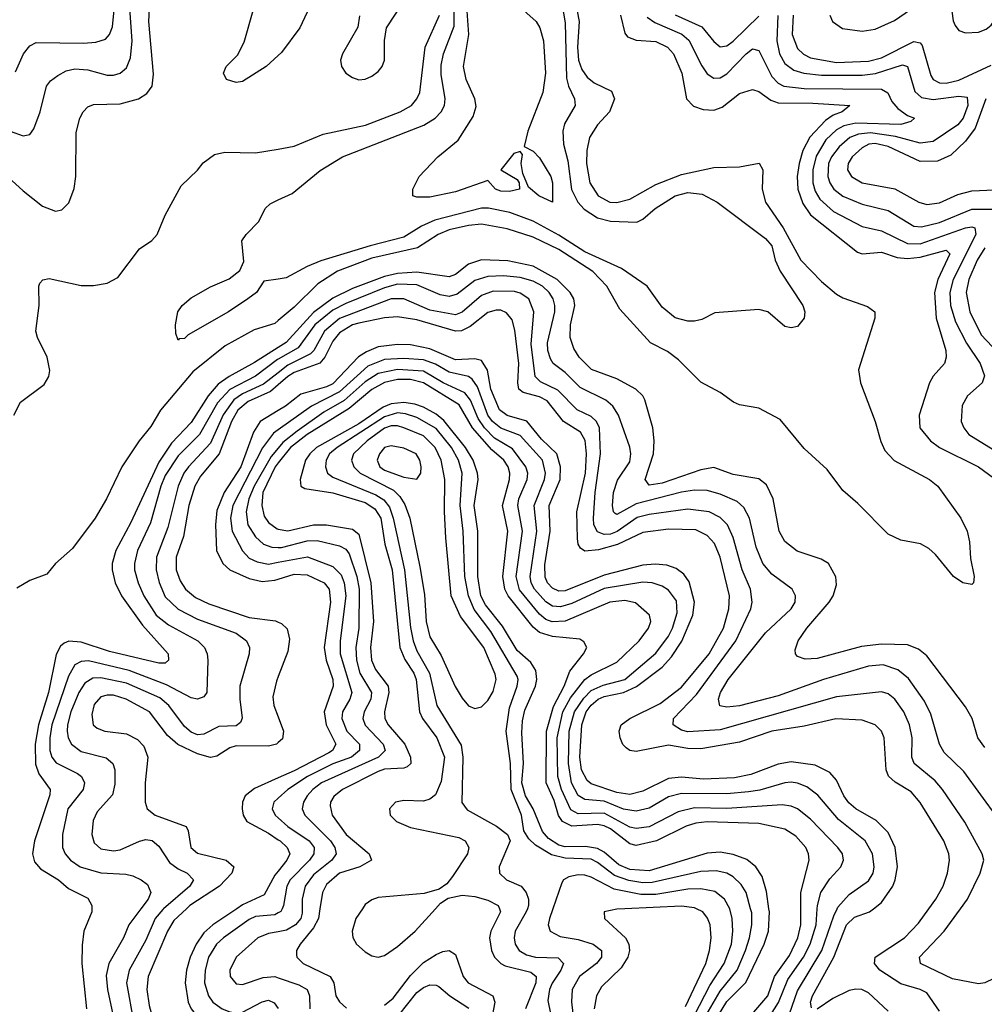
# Model space of a CAD drawing. Header units: inches. Extents: x 501365 to 657855, y 482276 to 547543.
# Tile 394 of 656: x 579199 to 582188, y 509704 to 512756. Entities that reach past the tile are written whole.
import ezdxf

# ---------------------------------------------------------------- set-up
doc = ezdxf.new("R2010")
doc.units = ezdxf.units.IN
doc.header["$MEASUREMENT"] = 0
for name, color, linetype in [('A5570', 7, 'Continuous'), ('A5571', 7, 'Continuous'), ('A5580', 7, 'Continuous'), ('A5581', 7, 'Continuous')]:
    doc.layers.add(name, color=color, linetype=linetype)

msp = doc.modelspace()

# ---------------------------------------------------------------- linework, layer by layer
at = {"layer": 'A5570', "color": 5}
for points, elevation in [([(579422.5, 510000), (579422.2, 509990), (579397.6, 509930), (579392.6, 509887.4), (579391.6, 509830), (579405.8, 509690)], 2120), ([(579574.4, 510000), (579536.8, 509950), (579521, 509910), (579474.8, 509830), (579467.4, 509792.6), (579471.3, 509750), (579488.2, 509671.8)], 2140), ([(579644.9, 510000), (579642.3, 509997.7), (579618.8, 509970), (579590, 509903), (579538.3, 509810), (579529.8, 509770), (579551.4, 509650)], 2160), ([(579715.9, 510000), (579676.4, 509963.6), (579656.7, 509930), (579597, 509790), (579593.1, 509750), (579599.9, 509699.9), (579608.5, 509670), (579628.1, 509630), (579650, 509601.9), (579707.1, 509570), (579728, 509548), (579730.1, 509530), (579720.1, 509510), (579670.1, 509450), (579648.2, 509410), (579645.9, 509385.9), (579654.4, 509350), (579677, 509310), (579712.6, 509272.6), (579819.5, 509199.5), (579910, 509152.7), (579930, 509143.8), (579950, 509142.7), (580000, 509169.6)], 2180), ([(579872.1, 510000), (579797.5, 509950), (579770, 509925.2), (579745.9, 509890), (579727.7, 509850), (579716.1, 509810), (579711.5, 509770), (579721.5, 509710), (579730.4, 509690), (579748.2, 509668.2), (579850, 509623.2), (579915.6, 509615.6), (579930.1, 509610.1), (579936.1, 509596.1), (579932.5, 509570), (579808.4, 509470), (579782.8, 509430), (579780.9, 509390), (579790.6, 509370), (579813.1, 509350), (579870, 509315.2), (579910, 509304.9), (579950, 509312.6), (580000, 509335.5)], 2220), ([(580000, 509986.8), (579990, 509981.4), (579930, 509975.5), (579910, 509966.8), (579830.6, 509910), (579809.3, 509890), (579784.6, 509850), (579774.1, 509810), (579772.1, 509770), (579783.9, 509730), (579797.6, 509710), (579826.9, 509690), (579850, 509680.7), (579870, 509676.8), (579890, 509679.2), (579950, 509711.5), (579970, 509716.6), (579988, 509708), (580000, 509690.5)], 2240), ([(580000, 509928.8), (579970, 509923.3), (579936.6, 509910), (579870.1, 509850), (579850.1, 509810), (579851.8, 509790), (579870, 509767.4), (579890, 509765.5), (579953.4, 509786.6), (579990, 509789.7), (580000, 509786.2)], 2260)]:
    msp.add_lwpolyline(points, dxfattribs=dict(at, elevation=elevation))
at = {"layer": 'A5571', "color": 5}
for points, elevation in [([(580000, 512644.9), (579962.8, 512610), (579890, 512564), (579870, 512560.9), (579839.7, 512570), (579830.9, 512590), (579838.7, 512610), (579874.3, 512645.7), (579894.5, 512685.5), (579953, 512890), (579960.1, 512930), (579976.3, 513170), (580000, 513226.4)], 2080), ([(579186.5, 512593.5), (579210.4, 512650), (579230, 512674.8), (579250, 512685.1), (579397.1, 512682.9), (579434.6, 512685.4), (579464.6, 512695.4), (579477.8, 512710), (579487, 512733), (579498.2, 512850)], 2160), ([(579115.9, 512310), (579210, 512225.1), (579270, 512177.9), (579310, 512161.6), (579330, 512165.8), (579351.6, 512188.4), (579368.1, 512231.9), (579373.2, 512270), (579374.1, 512405.9), (579385.4, 512450), (579395.5, 512470), (579410, 512485.2), (579427.8, 512492.2), (579510, 512494.4), (579567.3, 512510), (579593.3, 512526.7), (579609.9, 512550), (579613.4, 512586.6), (579598.9, 512750), (579602.3, 512810)], 2120), ([(579170, 512410.1), (579210, 512395.8), (579230, 512399.5), (579242.9, 512417.1), (579262.5, 512470), (579282.5, 512550), (579294.4, 512565.6), (579317.3, 512582.7), (579343.3, 512596.7), (579370, 512603.4), (579410, 512600.5), (579470, 512583.4), (579490, 512583.3), (579510.3, 512589.7), (579530, 512606.4), (579542.3, 512637.7), (579547.6, 512690), (579540.8, 512790)], 2140), ([(579180.7, 511530), (579202, 511570), (579275.3, 511624.7), (579289, 511650), (579292, 511668), (579284.1, 511710), (579254.2, 511770), (579248.7, 511790), (579259.7, 511870), (579258.3, 511930), (579261.6, 511938.4), (579270.9, 511949.1), (579290, 511953.6), (579390, 511931.2), (579428.3, 511931.7), (579470, 511939), (579503.3, 511956.7), (579570, 512045.3), (579608.5, 512071.5), (579625.1, 512090), (579649.7, 512150), (579699.9, 512240.1), (579750.6, 512289.4), (579767.8, 512312.2), (579802.5, 512337.5), (579834.8, 512345.2), (579930, 512343), (580000, 512354.7)], 2080), ([(580000, 511951.7), (579955.3, 511944.7), (579933.1, 511910), (579906.3, 511890), (579845.8, 511850), (579721.4, 511778.6), (579710, 511766.9), (579693.2, 511766.8), (579690, 511762), (579682.9, 511782.9), (579682, 511810), (579689.6, 511850), (579702.9, 511870), (579730, 511893.4), (579790, 511927.4), (579848, 511952), (579881.5, 511978.5), (579893.6, 512006.4), (579887.3, 512070), (579900.5, 512090), (579940.4, 512130), (579959.8, 512170), (579974.8, 512185.2), (580000, 512196.7)], 2060), ([(580000, 511822.7), (579990, 511814.2), (579926.1, 511793.9), (579835.7, 511744.3), (579736.1, 511663.9), (579635, 511545), (579605.7, 511494.3), (579569.6, 511450), (579515.2, 511370), (579467.7, 511270), (579433.4, 511210), (579363.2, 511116.8), (579310.3, 511070), (579283.1, 511036.9), (579230, 511017.8), (579190, 510993.6)], 2080), ([(580000, 511739.5), (579927.1, 511692.9), (579848.1, 511650), (579814.4, 511625.6), (579782.7, 511590), (579730, 511506.7), (579670, 511443.1), (579630, 511384.4), (579543.4, 511196.6), (579496.9, 511110), (579485.4, 511070), (579485.8, 511050), (579495.4, 511010), (579514.1, 510970), (579579.3, 510879.3), (579659.4, 510790), (579659.8, 510770), (579650, 510761.3), (579630, 510760.8), (579477.4, 510797.4), (579390, 510826.1), (579351.1, 510828.9), (579337, 510823), (579326, 510814), (579312.3, 510787.7), (579288.6, 510670), (579257.2, 510570), (579246.9, 510510), (579247.9, 510447.9), (579258.2, 510418.2), (579293.3, 510370), (579292.9, 510352.9), (579245.3, 510210), (579239.2, 510170), (579245.1, 510145.1), (579263.3, 510123.3), (579319.6, 510090), (579350, 510062.3), (579410, 510032.6), (579422.9, 510010), (579422.5, 510000)], 2120), ([(580000, 511703), (579998.1, 511701.9), (579930, 511650.2), (579850, 511609.1), (579812, 511568), (579756.6, 511470), (579690, 511403.2), (579650, 511342.5), (579636.7, 511310), (579604.4, 511195.6), (579564, 511110), (579554.8, 511070), (579555.3, 511050), (579565.8, 511010), (579583.3, 510970), (579621.9, 510910), (579660.2, 510880.2), (579751.4, 510830), (579771.4, 510810), (579780.4, 510790), (579782.5, 510770), (579779, 510670), (579770, 510656.4), (579750, 510649.3), (579730, 510653.2), (579653.8, 510693.8), (579538.5, 510738.5), (579412.2, 510767.8), (579390, 510766.7), (579370, 510755.8), (579350, 510720.6), (579298.2, 510570), (579292.3, 510530), (579292.9, 510490), (579299, 510470), (579312.4, 510452.4), (579378.6, 510418.6), (579390.1, 510410), (579400.4, 510390), (579395.5, 510370), (579348.5, 510310), (579331.4, 510230), (579331.7, 510190), (579339.6, 510170), (579356.8, 510150), (579386.8, 510130), (579450, 510111.6), (579527.6, 510107.6), (579550, 510102.3), (579576, 510090), (579594.7, 510074.7), (579605.2, 510050), (579596.9, 510030), (579574.4, 510000)], 2140), ([(580000, 511661.2), (579954.6, 511625.4), (579890, 511596.1), (579863, 511577), (579829.3, 511530.7), (579790, 511442.6), (579721.8, 511370), (579707.5, 511350), (579689.8, 511310), (579658.2, 511181.8), (579623, 511090), (579622.5, 511050), (579630.8, 511010.8), (579650, 510967), (579690, 510928.7), (579750, 510897.7), (579870, 510854.5), (579902.3, 510830), (579910.8, 510810), (579910.7, 510790), (579881.4, 510690), (579881, 510650), (579889, 510591), (579883.3, 510576.7), (579870, 510566.5), (579815.7, 510564.3), (579770, 510540.9), (579750, 510539.1), (579730, 510547.1), (579710, 510564.8), (579661.5, 510630), (579633.7, 510653.7), (579530, 510699.2), (579450, 510715.8), (579425.9, 510714.1), (579401.1, 510698.9), (579382.5, 510670), (579357.9, 510610), (579346.8, 510570), (579346.2, 510550), (579349.5, 510529.5), (579359.6, 510510), (579390, 510487.1), (579467.3, 510467.3), (579487.9, 510450), (579494, 510430), (579493.8, 510386.2), (579486.7, 510353.3), (579439.2, 510300.8), (579426.7, 510273.3), (579422.6, 510230), (579430, 510204.2), (579450, 510185.9), (579490, 510179.4), (579510, 510182.5), (579570, 510209.6), (579590, 510214.1), (579610, 510211.1), (579630, 510194.3), (579663.3, 510143.3), (579690, 510123.5), (579718.4, 510110), (579737.7, 510090), (579726.1, 510070), (579644.9, 510000)], 2160), ([(580000, 511623.8), (579976.6, 511603.4), (579907.4, 511572.6), (579874.8, 511545.2), (579855.2, 511510), (579816.9, 511410), (579759.1, 511340.9), (579741.4, 511310), (579723.5, 511250), (579706.2, 511153.8), (579684.2, 511090), (579684.1, 511050), (579696.1, 511016.1), (579712.8, 510990), (579744.3, 510964.3), (579785, 510945), (579910, 510902.8), (579992, 510892), (580000, 510888.4)], 2180), ([(580000, 511544), (579944.4, 511510), (579923.3, 511476.8), (579884.4, 511370), (579832.4, 511290), (579810, 511234.5), (579805.6, 511190), (579809.4, 511110), (579828.3, 511070), (579850.3, 511050.3), (579910, 511023.9), (579950, 511014), (579990, 511018.6), (580000, 511021.7)], 2220), ([(580000, 511483.8), (579986.1, 511473.9), (579952, 511428), (579860, 511250), (579851.9, 511210), (579857.7, 511170), (579889.1, 511109.1), (579910, 511087), (579935.2, 511075.2), (579970, 511068.3), (580000, 511073.9)], 2240), ([(580000, 511427.5), (579978.4, 511401.6), (579925.9, 511310), (579909.4, 511270), (579900.5, 511230), (579905.6, 511190), (579930, 511153), (579955.1, 511130), (579980.4, 511120.4), (580000, 511119.8)], 2260), ([(580000, 511381.9), (579990.5, 511370), (579952.9, 511290), (579949.8, 511249.8), (579956.5, 511216.5), (579970, 511197.2), (579997.3, 511177.3), (580000, 511176.8)], 2280), ([(580000, 510719.4), (579994.6, 510705.4), (579983.5, 510656.5), (579987, 510630), (580000, 510594.9)], 2180), ([(580000, 510514.7), (579994.6, 510510), (579970, 510504.1), (579870, 510504.9), (579850, 510498.8), (579810, 510473.2), (579790, 510468.7), (579750, 510479.8), (579688.9, 510508.9), (579656.9, 510536.9), (579601, 510610), (579529, 510650), (579490, 510661.7), (579470, 510662.3), (579450, 510656.7), (579430, 510632.9), (579422.3, 510602.3), (579426.7, 510570), (579439.2, 510559.2), (579463, 510550), (579530, 510542.3), (579564.3, 510524.3), (579583.9, 510503.9), (579595.7, 510470), (579587.7, 510390), (579587.8, 510330), (579593.9, 510310), (579618.8, 510290), (579714.8, 510254.8), (579721.5, 510241.5), (579729.1, 510190), (579750, 510172.2), (579839, 510150), (579862.6, 510130), (579856.5, 510110), (579818.1, 510070), (579726.8, 510010), (579715.9, 510000)], 2180), ([(580000, 510405.5), (579927, 510373), (579897.7, 510350), (579889.2, 510330), (579888.4, 510310), (579891.9, 510290), (579903.3, 510270), (579970, 510234.6), (580000, 510214)], 2220), ([(580000, 510342.2), (579986.9, 510330), (579981.7, 510310), (579990.6, 510290), (580000, 510281.6)], 2240), ([(580000, 510116.6), (579990, 510104.5), (579956.5, 510043.5), (579890, 510012), (579872.1, 510000)], 2220)]:
    msp.add_lwpolyline(points, dxfattribs=dict(at, elevation=elevation))
at = {"layer": 'A5580', "color": 5}
for points, elevation in [([(580012.5, 510000), (580008.6, 509991.4), (580000, 509986.8)], 2240), ([(580074.3, 510000), (580074.2, 509985.8), (580070.1, 509970), (580053.5, 509950), (580026.3, 509933.7), (580000, 509928.8)], 2260), ([(580129.6, 510000), (580125.1, 509970), (580110, 509940.7), (580068.1, 509890), (580056.6, 509870), (580057.4, 509857.4), (580058.1, 509850), (580077.3, 509830), (580161.4, 509790), (580172.2, 509770), (580178.5, 509730), (580190, 509711.6), (580212.2, 509692.2)], 2280), ([(580261, 510000), (580240.5, 509970), (580229.3, 509930), (580231, 509911), (580242.8, 509890), (580270, 509866.2), (580290, 509854), (580310, 509849.6), (580330, 509854.9), (580370, 509882.7), (580424.8, 509930), (580487.8, 510000)], 2320), ([(580685.7, 510000), (580689.6, 509990), (580658.9, 509930), (580655.1, 509910), (580660.7, 509870), (580670, 509850.1), (580690, 509830.1), (580703.3, 509823.3), (580783.1, 509803.1), (580799.9, 509790), (580798.6, 509770), (580766.8, 509690)], 2320), ([(580772.5, 510000), (580768.9, 509990), (580734.7, 509930), (580731, 509910), (580734.2, 509890), (580746.5, 509870), (580770, 509856.6), (580797.3, 509850), (580867.7, 509847.7), (580884.4, 509830), (580876.3, 509810), (580849.2, 509769.2), (580841.1, 509750), (580835.3, 509715.3), (580853.1, 509630)], 2340), ([(580851.3, 510000), (580840.8, 509970), (580837.2, 509950), (580843, 509930), (580874, 509914), (580930, 509904.3), (580976.3, 509890), (581002.2, 509870), (581002, 509850), (580986.4, 509830), (580933.9, 509790), (580910.9, 509750), (580908.8, 509711.2), (580918.8, 509630)], 2360), ([(581074.1, 510000), (581050, 509999), (581010.4, 509990), (581011.3, 509970), (581076.4, 509910), (581087, 509890), (581088.5, 509870), (581083.5, 509850), (581063.3, 509816.7), (581002.5, 509757.5), (580986.5, 509730), (580979.8, 509690)], 2380), ([(581262.7, 509697.3), (581325.1, 509830), (581336.7, 509870), (581341.9, 509910), (581338.5, 509950), (581331.1, 509971.1), (581315.8, 509990), (581296.2, 510000)], 2380), ([(581290, 509670), (581338.2, 509761.8), (581382.6, 509830), (581404.6, 509890), (581409, 509930), (581406.9, 509970), (581399.5, 509999.5), (581399.3, 510000)], 2360), ([(581326.9, 509670), (581370, 509744.2), (581423, 509810), (581448.8, 509870), (581460.6, 509910), (581467.7, 509950), (581467.7, 509987.7), (581464.2, 510000)], 2340), ([(581364.9, 509670), (581390, 509712.6), (581449.2, 509770.8), (581505.9, 509890), (581519.7, 509930), (581522.4, 509990), (581521, 510000)], 2320), ([(581449, 509650), (581517.2, 509730), (581538.4, 509790), (581584.6, 509855.4), (581610.6, 509910), (581619.8, 509950), (581620, 510000)], 2280), ([(581513.7, 509650), (581550.4, 509709.6), (581579.8, 509780.1), (581628.5, 509850), (581648.4, 509890), (581667.3, 509950), (581670.5, 510000)], 2260), ([(581576.3, 509650), (581610, 509745.1), (581685.4, 509870), (581721.6, 509978.4), (581732.5, 510000)], 2240), ([(581653.2, 509693.2), (581649.9, 509710), (581656.5, 509730), (581721.7, 509850), (581761.7, 509950), (581786.5, 509973.5), (581832.9, 509990), (581845.5, 510000)], 2220), ([(582050, 509682.9), (582010, 509739.1), (581990, 509749.3), (581930, 509767), (581864.2, 509810), (581848.2, 509830), (581850.4, 509850), (581941.2, 509910), (581984.8, 509955.2), (582016.7, 510000)], 2180), ([(582650, 509686), (582649.9, 509710), (582665.4, 509750), (582673.2, 509786.8), (582672.7, 509830), (582658.5, 509870), (582630, 509897.7), (582609.6, 509910), (582577.9, 509917.9), (582550, 509920.9), (582510, 509917.7), (582470, 509902.2), (582410, 509863.7), (582297.7, 509822.3), (582190, 509770.5), (582170, 509767.5), (582090, 509783), (581990.9, 509830), (581987.3, 509850), (582064.4, 509930), (582114.6, 510000)], 2160), ([(580330, 509700.9), (580356.9, 509723.1), (580410, 509793.1), (580450, 509833.1), (580490, 509858.5), (580510, 509867.5), (580530, 509870.1), (580550, 509857.6), (580573.7, 509790), (580588.8, 509770), (580665.6, 509730), (580671.3, 509710), (580660, 509650)], 2280), ([(580000, 509786.2), (580063.8, 509763.8), (580090, 509750.1), (580096.9, 509730), (580098.3, 509690)], 2260), ([(580374.2, 509670), (580430, 509740.1), (580450, 509756), (580470, 509764.2), (580490, 509763.2), (580498.4, 509758.4), (580532, 509730), (580591.3, 509691.3)], 2260), ([(581890, 509682.5), (581830, 509739.4), (581809.3, 509749.3), (581790, 509751), (581770, 509746.1), (581718.8, 509721.2), (581670, 509689)], 2220)]:
    msp.add_lwpolyline(points, dxfattribs=dict(at, elevation=elevation))
at = {"layer": 'A5581', "color": 5}
for points, elevation in [([(580844.7, 513004.7), (580890, 512746), (580894.1, 512574.1), (580899.5, 512550), (580918.7, 512510), (580920.1, 512490), (580887.7, 512432.3), (580882.2, 512410), (580884.5, 512370), (580897.9, 512317.9), (580909.1, 512229.1), (580928.3, 512190), (580948.2, 512168.2), (580990, 512141.8), (581030, 512131), (581111.9, 512128.1), (581130, 512136.9), (581168.4, 512170), (581230, 512209.2), (581270, 512219.7), (581314.4, 512214.4), (581360.2, 512190), (581510, 512077.8), (581530, 512054.9), (581540.8, 512010), (581556.3, 511976.3), (581625.7, 511870), (581631.8, 511850), (581630.4, 511830), (581610, 511804.7), (581590, 511800.5), (581570, 511804.7), (581517.2, 511850), (581490, 511857), (581353.1, 511846.9), (581313.4, 511826.6), (581290, 511821.5), (581270, 511821.4), (581230, 511831.9), (581190, 511864.8), (581143.2, 511930), (581064.2, 511984.2), (580950, 512036.3), (580870, 512088.1), (580790, 512131.3), (580717.7, 512157.7), (580651.4, 512171.4), (580630, 512171.4), (580486, 512134), (580444.7, 512115.3), (580390, 512081.7), (580285, 512055), (580132.3, 512007.7), (580090, 511990.6), (580024.5, 511955.5), (580000, 511951.7)], 2060), ([(580890.9, 512969.1), (580932.4, 512750), (580928.1, 512670), (580931.1, 512630), (580941.4, 512601.4), (580957.5, 512577.5), (580979.6, 512559.6), (581033.5, 512533.5), (581042.4, 512510), (581026.7, 512470), (580990, 512429.3), (580965.1, 512390), (580956.6, 512350), (580956.1, 512310), (580965.7, 512250), (580991.6, 512210), (581027.6, 512190), (581050, 512188.9), (581090, 512199.5), (581170, 512245.2), (581250, 512275.9), (581350, 512297.2), (581430, 512299.3), (581491.2, 512311.2), (581501.7, 512290), (581500.4, 512230), (581510.4, 512190), (581565.4, 512110), (581619.9, 512010), (581684.3, 511944.3), (581730, 511905), (581750, 511893), (581826.5, 511866.5), (581849.2, 511850), (581848.7, 511830), (581798.5, 511670), (581804.4, 511630), (581850.1, 511509.9), (581867.9, 511447.9), (581880.2, 511420.2), (581908.9, 511388.9), (582018.2, 511330), (582044.1, 511310), (582115.3, 511210), (582135.8, 511170), (582142.5, 511137.5), (582146, 511086), (582157.3, 511030), (582154.8, 511010), (582150, 511005.2), (582122, 511010), (582093.2, 511030), (582037.6, 511097.6), (582016.6, 511116.6), (581990.8, 511130.8), (581930, 511142.8), (581890, 511160.9), (581796.4, 511256.4), (581750, 511296.4), (581701.8, 511361.8), (581630, 511426.9), (581556.1, 511516.1), (581490, 511551.9), (581430, 511561.8), (581411.5, 511570), (581370, 511599.7), (581310, 511632.2), (581240.8, 511700.8), (581206.7, 511726.7), (581154.3, 511754.3), (581058.8, 511858.8), (581019, 511930), (580975.5, 511975.5), (580870, 512043.2), (580790, 512081.6), (580710, 512106.8), (580630, 512121.3), (580590, 512117.9), (580530, 512104.1), (580496.2, 512090), (580431.7, 512048.3), (580290, 512016.3), (580184.3, 511975.7), (580122.8, 511937.2), (580050, 511865), (580000, 511822.7)], 2080), ([(580000, 512196.7), (580043.5, 512216.5), (580130, 512288.1), (580199.8, 512330), (580451.6, 512428.4), (580486.6, 512450), (580505.4, 512470), (580515.4, 512490), (580517.5, 512510), (580505.5, 512585.5), (580505.5, 512614.5), (580512, 512650), (580545, 512735), (580545.4, 512850)], 2060), ([(580741.6, 512801.6), (580799.9, 512750), (580811.5, 512730), (580822.8, 512690), (580828.1, 512590), (580819.8, 512530), (580773.8, 512410), (580762.2, 512362.2), (580790, 512347.8), (580810, 512327.6), (580844.6, 512270), (580850.4, 512250), (580850, 512189.6), (580807.6, 512210), (580776.1, 512236.1), (580758.6, 512278.6), (580753, 512310), (580757.3, 512337.4), (580750, 512347), (580730, 512340.9), (580690.6, 512290), (580740.7, 512260.7), (580747, 512250), (580748, 512230), (580716.6, 512223.4), (580690, 512223.9), (580673.5, 512230), (580650, 512257), (580550, 512222.2), (580470, 512205.3), (580430, 512205.4), (580417.2, 512210), (580417.2, 512230), (580437.2, 512270), (580494.5, 512330), (580557.5, 512382.5), (580604.7, 512455.3), (580613.7, 512486.3), (580609.9, 512510), (580582.4, 512570), (580574.8, 512610), (580590.5, 512709.5), (580581.2, 512841.2)], 2040), ([(580104.3, 512810), (580067, 512730), (580010, 512654.3), (580000, 512644.9)], 2080), ([(580252.1, 512767.9), (580247.3, 512732.7), (580199.8, 512650), (580193.2, 512630), (580196.3, 512610), (580210.2, 512590), (580230, 512576.1), (580250, 512569.6), (580270, 512571.2), (580290, 512580.1), (580310, 512594.5), (580322.1, 512610), (580329.4, 512630), (580329.4, 512690.6), (580336, 512730), (580390, 512811.5)], 2120), ([(581709.3, 512770), (581717.6, 512750), (581748.7, 512728.7), (581810, 512720.4), (581850, 512725.8), (581910, 512753.5), (581990, 512807.7)], 2220), ([(582084.5, 512804.5), (582091.9, 512751.9), (582097.9, 512737.9), (582110, 512722), (582130, 512714.4), (582170, 512716.9), (582194, 512726), (582210, 512738.7), (582250, 512796.6)], 2220), ([(580000, 512354.7), (580050, 512363.1), (580139.1, 512400.9), (580270.9, 512429.1), (580378.3, 512470), (580413.1, 512490), (580429.9, 512510), (580438.6, 512530), (580456, 512670), (580499.7, 512770)], 2080), ([(581061, 512770), (581074.2, 512714.2), (581082.9, 512702.9), (581110, 512692.2), (581170, 512687.8), (581206.2, 512670), (581225.1, 512650), (581251.1, 512590), (581265.5, 512510), (581287.2, 512487.2), (581317, 512477), (581350, 512475.1), (581375.6, 512484.4), (581430, 512526.9), (581470, 512539.6), (581490, 512532.8), (581526.4, 512506.4), (581550, 512497.9), (581657.3, 512497.3), (581771.8, 512490), (581747.9, 512470), (581720, 512460), (581696.6, 512443.4), (581648.2, 512391.8), (581626.2, 512350), (581614.4, 512310), (581608.6, 512270), (581610.3, 512230), (581625.8, 512185.8), (581650.2, 512150.2), (581795.3, 512035.3), (581810, 512029.3), (581870, 512034.7), (581918.5, 512018.5), (581950, 512015.2), (581990, 512019.9), (582070, 512041.3), (582082.1, 512030), (582044.5, 511950), (582034.4, 511910), (582038.9, 511830), (582069.1, 511730), (582070.6, 511709.4), (582065, 511690), (582030, 511650.6), (582019, 511630), (581986.3, 511530), (581989, 511490), (582021.6, 511450), (582050, 511429.7), (582170, 511370), (582310, 511267.3)], 2120), ([(581230, 512770.9), (581313, 512733), (581350, 512687.5), (581370, 512671.2), (581390, 512674.5), (581410, 512688.9), (581490, 512766.1)], 2160), ([(581548.4, 512768.4), (581545.2, 512690), (581553.9, 512650), (581570, 512620.1), (581598.5, 512598.6), (581629.6, 512589.6), (581683.8, 512583.8), (581810, 512583.8), (581851.4, 512588.6), (581935.3, 512615.3), (581950.9, 512610), (581972.8, 512532.8), (581994.3, 512514.3), (582030, 512507.8), (582110, 512518.2), (582134.9, 512514.9), (582137.1, 512490), (582123.2, 512450), (582105.9, 512430), (582030, 512378.2), (581990, 512372.7), (581913.4, 512393.4), (581835.3, 512404.7), (581798.8, 512401.2), (581771.5, 512390), (581738.8, 512361.2), (581714.6, 512330), (581705.7, 512310), (581703.4, 512270), (581709.5, 512249.5), (581722.4, 512230), (581750, 512208.7), (581810, 512183.6), (581890, 512164.1), (581970, 512116), (581994, 512114), (582050, 512126.5), (582150, 512168.3), (582228.6, 512168.6)], 2160), ([(581596.3, 512770), (581592.9, 512710), (581610, 512666.4), (581628.2, 512648.2), (581650, 512637.7), (581730, 512623), (581830, 512627.1), (581870, 512637.8), (581970, 512688.3), (581990, 512683.4), (581995.5, 512675.5), (582022.4, 512582.4), (582030, 512569.7), (582050, 512559.9), (582070, 512559.2), (582110, 512568.4), (582210, 512615.1)], 2180), ([(581143.5, 512763.5), (581167.3, 512747.3), (581250.6, 512710.6), (581272.3, 512692.3), (581312.9, 512612.9), (581330, 512588.2), (581350, 512574), (581370, 512575), (581390, 512587.4), (581450, 512650.1), (581470, 512665.1), (581490, 512659.8), (581530, 512579.6), (581550, 512558.8), (581567.4, 512550), (581630, 512542), (581870, 512540.3), (581889.3, 512529.3), (581901.9, 512501.9), (581920.3, 512480.3), (581950, 512458.5), (581972.6, 512450), (581960.5, 512439.5), (581929.6, 512430.4), (581790, 512434.8), (581753.6, 512426.4), (581730, 512414.3), (581696.9, 512383.1), (581667.1, 512332.9), (581656.6, 512290), (581657.4, 512250), (581664.5, 512224.5), (581678.9, 512198.9), (581721.4, 512161.4), (581810, 512115), (581870, 512101.6), (581950, 512062.2), (581990, 512061), (582130, 512110.3), (582150, 512113.4), (582159.3, 512110), (582162, 512090), (582091.5, 511950), (582081.3, 511910), (582084.1, 511870), (582099.2, 511819.2), (582133.2, 511753.2), (582175.3, 511690), (582188.7, 511651.3), (582181.3, 511630), (582136.6, 511590), (582120.1, 511559.9), (582116.8, 511510), (582124.5, 511490), (582140.5, 511470), (582269.4, 511390)], 2140), ([(582193.4, 512510), (582160.5, 512419.5), (582130, 512379.5), (582084.5, 512335.5), (582043, 512317), (581990, 512315.5), (581890, 512362.3), (581850, 512371.4), (581830.7, 512369.3), (581810, 512358.2), (581779.3, 512330), (581766.3, 512310), (581764.7, 512290), (581777, 512270), (581809.6, 512249.6), (581911.2, 512231.2), (581985.2, 512190), (582010, 512182.9), (582050, 512187.8), (582105.9, 512214.1), (582150, 512225.1), (582290, 512231)], 2180), ([(582190, 512048.7), (582166.3, 512010), (582140.8, 511950), (582131.7, 511910), (582143.1, 511850), (582178.5, 511778.5), (582246.8, 511706.8)], 2160), ([(582190, 510499.4), (582168.4, 510530), (582150.4, 510590), (582130, 510626), (582010, 510784.1), (581984.9, 510804.9), (581950, 510818.1), (581870, 510820.4), (581807.4, 510812.6), (581670, 510775.8), (581633.6, 510773.6), (581610, 510781.6), (581603, 510790), (581602.7, 510802.7), (581611.6, 510830), (581638.1, 510870), (581707.5, 510950), (581719.9, 510970), (581730, 511004), (581728.3, 511028.3), (581705.3, 511070), (581683.2, 511083.2), (581608.7, 511108.7), (581570, 511138.4), (581552.8, 511170), (581534.2, 511270), (581513.6, 511313.6), (581490, 511332.9), (581410, 511345.6), (581350, 511367.4), (581310, 511360.1), (581190, 511318.6), (581150, 511312.4), (581137.7, 511330), (581163.5, 511410), (581165.3, 511450), (581161.5, 511490), (581136.8, 511576.8), (581129.9, 511590), (581108.4, 511610), (581050, 511642.1), (580971.1, 511671.1), (580932.9, 511710), (580916.3, 511736.3), (580905.3, 511770), (580906.3, 511810), (580919.8, 511870), (580916.6, 511890), (580905, 511910), (580865.2, 511950), (580790, 511991.8), (580712, 512008), (580630, 512011), (580590, 511998.2), (580550, 511965.5), (580530, 511958.6), (580430, 511973.3), (580370, 511969), (580330, 511959.2), (580230, 511922.5), (580170, 511892.4), (580110, 511848.1), (580024.7, 511755.3), (580000, 511739.5)], 2120), ([(582230, 510280.9), (582125, 510425.1), (582064.2, 510484.2), (582049.6, 510509.6), (582022.6, 510602.6), (582003.5, 510643.5), (581953.8, 510713.8), (581920.9, 510740.9), (581875.4, 510755.4), (581830, 510752.3), (581690, 510710.3), (581550, 510659.8), (581430, 510629.3), (581390, 510625.2), (581368.7, 510628.7), (581364.3, 510650), (581370.4, 510670), (581395, 510710), (581510, 510855.2), (581590, 510929), (581601.9, 510950), (581603.7, 510970), (581593.2, 510990), (581530, 511037.1), (581501.7, 511070), (581481.1, 511121.1), (581460.9, 511210), (581443.3, 511243.3), (581422.3, 511262.3), (581370, 511285), (581330, 511295.9), (581290, 511297.1), (581250, 511291), (581110, 511255.2), (581050, 511222.3), (581044.6, 511224.6), (581039.6, 511230), (581036.5, 511250), (581039.2, 511290), (581051.9, 511328.1), (581090, 511384.9), (581093, 511410), (581089.8, 511430.2), (581054.3, 511530), (581037.6, 511557.6), (581016, 511576), (580935.5, 511615.5), (580890, 511661.6), (580852.6, 511690), (580844.1, 511704.1), (580835.5, 511730), (580834.4, 511754.4), (580857.2, 511850), (580857.6, 511870), (580852.1, 511890), (580839.9, 511910), (580819.5, 511930), (580790, 511945.6), (580750, 511956.7), (580698.5, 511961.5), (580650, 511959.2), (580610, 511947.3), (580555.1, 511904.9), (580530, 511897.4), (580502.5, 511902.5), (580430, 511933.3), (580370, 511935.5), (580330, 511924.8), (580210, 511875.8), (580170, 511854.7), (580114.1, 511810), (580062, 511738), (580000, 511703)], 2140), ([(582114.6, 510000), (582136.2, 510030), (582175.8, 510110), (582186.9, 510150), (582182, 510170), (582127.9, 510267.9), (582059.1, 510370), (582036.5, 510396.5), (581971, 510450), (581964.1, 510470), (581964.5, 510530), (581957.1, 510570), (581939.1, 510610), (581911.4, 510650), (581890, 510666), (581870, 510671.9), (581730, 510656.4), (581370, 510554.5), (581270, 510547.9), (581250, 510553.6), (581224.5, 510570), (581225, 510590), (581296.4, 510663.6), (581418.6, 510830), (581465.1, 510930), (581469.2, 510950), (581463.5, 510990), (581438.1, 511050), (581410, 511150.8), (581392.7, 511190), (581370, 511212.7), (581335.3, 511230), (581270, 511237.9), (581150, 511222), (581112.4, 511212.4), (581050.9, 511169.1), (581030, 511161.4), (581010, 511160.4), (580990, 511168.1), (580978.6, 511190), (580977.6, 511210), (580982.6, 511290), (580999.5, 511410), (580996, 511490), (580986.7, 511510), (580970, 511526), (580926.4, 511546.4), (580866.8, 511606.8), (580813, 511633), (580796.6, 511650), (580783.7, 511750), (580792.7, 511850), (580776.9, 511890), (580750, 511908.2), (580732.8, 511912.8), (580666.2, 511913.8), (580630, 511901.1), (580570, 511848.9), (580550, 511840.8), (580470, 511855.5), (580390, 511889.9), (580349.9, 511889.9), (580190, 511829.8), (580143.4, 511790), (580111, 511730), (580100.4, 511719.6), (580030, 511684.9), (580000, 511661.2)], 2160), ([(582016.7, 510000), (582038.1, 510030), (582060.8, 510070), (582074.8, 510110), (582080.6, 510150), (582078, 510170), (582062.9, 510210), (581989.7, 510329.7), (581962, 510362), (581912.2, 510392.2), (581891.3, 510411.3), (581883.8, 510430), (581878, 510530), (581869.9, 510550), (581850, 510569.9), (581810, 510584.4), (581728.3, 510588.3), (581630, 510565.9), (581530, 510550.7), (581430, 510515.8), (581310, 510495.3), (581270, 510496.1), (581210, 510506.5), (581110, 510487.2), (581090.4, 510490.5), (581078.7, 510498.7), (581068.6, 510508.6), (581059.6, 510530), (581056.4, 510550), (581063.2, 510570), (581089.9, 510590), (581183.9, 510636.1), (581250, 510686.3), (581335.8, 510790), (581380.6, 510870), (581396.6, 510930), (581399, 510970), (581369.7, 511089.7), (581352.4, 511132.4), (581330, 511157.3), (581294.5, 511174.5), (581210, 511176.9), (581130, 511166.3), (581051.2, 511128.8), (580992.6, 511112.6), (580950, 511108.7), (580937.4, 511117.4), (580930, 511130), (580927.6, 511147.6), (580926, 511230), (580952, 511350), (580955.2, 511410), (580951.1, 511451.1), (580936.8, 511476.8), (580884.6, 511510), (580833.8, 511573.8), (580810, 511587.1), (580759.8, 511599.8), (580746.2, 511610), (580742.9, 511630), (580746.4, 511690), (580733.1, 511793.1), (580724.8, 511824.8), (580707.2, 511847.2), (580690, 511854.9), (580675.2, 511855.2), (580650, 511848.2), (580595.6, 511804.4), (580568.5, 511791.5), (580550, 511790.6), (580430, 511825.5), (580370, 511834.7), (580330, 511831.4), (580250, 511814.9), (580230, 511810), (580190, 511785), (580170, 511759.3), (580144.9, 511710), (580128.8, 511691.2), (580050, 511662), (580030, 511650), (580000, 511623.8)], 2180), ([(581845.5, 510000), (581870, 510019.6), (581904.5, 510070), (581912.5, 510090), (581919.1, 510130), (581912.5, 510190), (581890, 510236.5), (581853.6, 510273.6), (581790, 510309.9), (581768.1, 510328.1), (581752.6, 510350), (581730, 510398.3), (581710, 510422.1), (581664.6, 510444.6), (581590, 510455.7), (581550, 510448.1), (581464.4, 510415.6), (581414.2, 510405.8), (581318.5, 510401.5), (581250, 510407.5), (581210, 510404.1), (581130, 510364.1), (581090, 510353.7), (581050, 510359.7), (580970, 510387.3), (580957.3, 510397.3), (580940, 510430), (580935.2, 510470), (580941.1, 510570), (580954.8, 510610), (580970, 510631.2), (580992, 510650), (581010, 510658), (581070, 510669.7), (581110.8, 510689.2), (581190, 510748.7), (581219.1, 510780.9), (581250.8, 510829.2), (581285.3, 510910), (581290, 510950), (581273.5, 511013.5), (581257, 511037), (581234, 511054), (581204.8, 511064.8), (581168.2, 511068.2), (581130, 511064.4), (581010, 511033.9), (580890, 510984.8), (580870, 510984.2), (580850, 510993.2), (580835.1, 511010), (580827.9, 511027.9), (580826, 511066), (580843, 511170), (580840, 511250), (580874.4, 511330), (580875.5, 511370), (580863.5, 511410), (580815.7, 511455.7), (580770.9, 511510.9), (580710, 511529), (580686.4, 511546.4), (580659.6, 511610), (580649.1, 511669.1), (580630, 511699.5), (580610, 511704.8), (580550, 511701.6), (580470, 511735.4), (580410, 511747.7), (580370, 511749.2), (580310, 511741.2), (580273.5, 511726.5), (580249.4, 511710.6), (580170, 511627), (580150, 511617.2), (580070, 511594.6), (580022.3, 511557.7), (580000, 511544)], 2220), ([(581732.5, 510000), (581735, 510005), (581770, 510044.4), (581830, 510086.8), (581843.7, 510110), (581847.6, 510130), (581842.2, 510170), (581819, 510210), (581736.4, 510276.4), (581672.2, 510352.2), (581638.1, 510378.1), (581610, 510389.5), (581590, 510391.9), (581570, 510390.6), (581492.9, 510367.1), (581458.1, 510361.9), (581390, 510355.7), (581250, 510357.5), (581210, 510347.2), (581150, 510311.8), (581110, 510302.6), (581070, 510308.8), (581010, 510333.8), (580950, 510338.7), (580930, 510351), (580909.2, 510390), (580900.1, 510450), (580901.4, 510550), (580918.3, 510610), (580946.9, 510653.1), (580970, 510676.1), (581007, 510693), (581074.8, 510710), (581170, 510792.1), (581210, 510845.2), (581222.5, 510870), (581236.6, 510916.6), (581234.3, 510954.3), (581210, 510987), (581190, 510999.3), (581158.9, 511010), (581130, 511012.5), (581010, 510992.5), (580910, 510946.5), (580875.4, 510935.4), (580850, 510937.9), (580830, 510951.4), (580794.5, 510990), (580784.4, 511010), (580781, 511030), (580801.3, 511170), (580793.9, 511250), (580825.5, 511330), (580828.7, 511350), (580819.5, 511390), (580750, 511466.5), (580690, 511489), (580664.4, 511510), (580650, 511530), (580617.9, 511617.9), (580601.8, 511641.8), (580589.5, 511649.5), (580530, 511662.6), (580488.1, 511688.1), (580450, 511701.5), (580390, 511705.1), (580330, 511702.2), (580277.9, 511682.1), (580190, 511602), (580102.9, 511557.2), (580000, 511483.8)], 2240), ([(581670.5, 510000), (581671.2, 510010), (581681.7, 510050), (581710, 510092.2), (581743.7, 510130), (581752.4, 510150), (581748.7, 510170), (581734.3, 510190), (581650, 510277.5), (581610, 510309.1), (581590, 510317.8), (581562.1, 510322.1), (581390, 510310.9), (581290, 510312.8), (581239.9, 510300.1), (581150, 510254.1), (581110, 510248.3), (581090, 510253.1), (581010, 510296), (580930, 510294.5), (580907, 510307), (580878.1, 510370), (580866.5, 510410), (580864.9, 510530), (580882.4, 510610), (580906.5, 510653.5), (580950, 510710.7), (580970, 510725), (581050, 510764), (581119, 510830), (581147.5, 510870), (581155.2, 510890), (581150.6, 510910), (581107.9, 510947.9), (581074.9, 510954.9), (581027.5, 510950), (580889, 510891), (580849.6, 510889.6), (580830, 510896.9), (580810, 510912.9), (580748, 510988), (580737.6, 511030), (580757.4, 511170), (580742.6, 511250), (580746.2, 511270), (580771.9, 511330), (580773.8, 511350), (580768, 511370), (580725.8, 511425.8), (580670, 511458.7), (580639.8, 511490), (580619.6, 511519.6), (580596.1, 511576.1), (580578.5, 511598.5), (580511.4, 511630), (580450, 511666.4), (580370, 511671.4), (580310, 511659), (580270, 511633.5), (580204.8, 511575.2), (580141.4, 511538.6), (580059.4, 511480.6), (580014.8, 511445.2), (580000, 511427.5)], 2260), ([(581620, 510000), (581620.1, 510050), (581645.4, 510150), (581643.7, 510170), (581635.5, 510190), (581604.6, 510224.6), (581570, 510246.7), (581490, 510264.1), (581330, 510269.1), (581294.6, 510265.4), (581264.5, 510255.5), (581172.7, 510210), (581110, 510195.8), (581090, 510200.9), (581030, 510248.1), (581010, 510257.1), (580990, 510260.7), (580910, 510255.7), (580881.4, 510270), (580869.1, 510289.1), (580855.3, 510335.3), (580830.2, 510390), (580831.6, 510550), (580853.3, 510626.7), (580886, 510690), (580903.8, 510736.2), (580946.4, 510790), (580956.5, 510810), (580947.4, 510827.4), (580935.1, 510835.1), (580850, 510843.5), (580810, 510855.8), (580790, 510873.1), (580713.2, 510970), (580702.7, 510990), (580696.2, 511030), (580711.8, 511170), (580695.8, 511250), (580716.5, 511330), (580718.1, 511350), (580712.5, 511370), (580699.8, 511390), (580662.6, 511422.6), (580602.6, 511490), (580561.3, 511561.3), (580450, 511630.1), (580410, 511639.9), (580370, 511640), (580330, 511630.5), (580290, 511608.8), (580220.4, 511550), (580089.8, 511470.2), (580038.4, 511430), (580000, 511381.9)], 2280), ([(581521, 510000), (581513.4, 510053.4), (581499.9, 510099.9), (581480.4, 510130), (581452.3, 510152.3), (581410, 510167.9), (581370, 510175), (581330, 510172.6), (581150, 510117), (581090, 510121.4), (581055.7, 510135.7), (581010, 510175.7), (580990, 510186.8), (580952.9, 510192.9), (580890, 510191.9), (580870, 510197.2), (580837.9, 510218), (580819.4, 510239.4), (580790, 510310), (580766.1, 510350), (580755.1, 510390), (580760.2, 510450), (580755, 510545), (580757.3, 510582.7), (580764.8, 510615.2), (580797.6, 510690), (580801.3, 510710), (580798.1, 510738.1), (580783.3, 510763.3), (580740.4, 510800.4), (580695.7, 510875.7), (580642.4, 510942.4), (580628.5, 510970), (580619.3, 511030), (580618.8, 511170), (580607.4, 511250), (580619.4, 511330), (580618, 511350), (580603.9, 511390), (580580.3, 511430), (580513.5, 511513.5), (580490, 511532.7), (580450, 511554.8), (580424, 511564), (580389.1, 511569.1), (580350, 511564.5), (580325.6, 511554.4), (580250, 511503.1), (580119.2, 511430), (580098.1, 511410), (580085.1, 511390), (580068.1, 511330), (580070.1, 511310.1), (580082.4, 511302.4), (580170, 511288.9), (580270, 511258.6), (580299.4, 511239.4), (580318.2, 511210), (580330.4, 511130), (580353.2, 511050), (580376.7, 510810), (580392.6, 510772.6), (580420.9, 510730), (580427.4, 510710), (580437.8, 510610), (580447.7, 510590), (580492.3, 510530), (580515.1, 510470), (580505.6, 510394.4), (580487.2, 510352.8), (580470, 510339.6), (580450, 510332.9), (580390, 510335.6), (580363.2, 510330), (580345.5, 510310), (580346.7, 510290), (580366.7, 510270), (580410, 510252.2), (580560.3, 510220.3), (580579.3, 510210), (580591.4, 510190), (580587, 510170), (580540.4, 510099.6), (580522.8, 510077.2), (580499.1, 510060.9), (580452.5, 510047.5), (580310, 510035), (580290, 510027.5), (580270, 510013.1), (580261, 510000)], 2320), ([(581464.2, 510000), (581450, 510049.8), (581434.6, 510074.6), (581410, 510099), (581390, 510110.6), (581357.9, 510117.9), (581310, 510115.2), (581158.7, 510081.3), (581130, 510080.4), (581087.3, 510087.3), (581042.8, 510102.8), (580990, 510143.4), (580970, 510153.1), (580890, 510156.6), (580847.2, 510167.2), (580797.4, 510197.4), (580776.9, 510216.9), (580761.6, 510241.6), (580754.1, 510290), (580721.9, 510370), (580720.1, 510450), (580706.5, 510550), (580717, 510623), (580740.6, 510690), (580744, 510710), (580741.1, 510721.1), (580658.9, 510858.9), (580607, 510927), (580590, 510970), (580579, 511030), (580573.9, 511170), (580564.4, 511250), (580570, 511350), (580559.1, 511390), (580537.6, 511430), (580490, 511488.1), (580430, 511522.7), (580394.4, 511534.4), (580370, 511537.3), (580330, 511524.6), (580182.9, 511430), (580159.6, 511410), (580149.1, 511390), (580146.8, 511370), (580152.5, 511350), (580170, 511337.2), (580302.7, 511282.7), (580327.3, 511267.3), (580344.9, 511244.9), (580356.8, 511210), (580391.1, 511050), (580410, 510872), (580418.9, 510830), (580430, 510799.6), (580469.3, 510730), (580491.9, 510630), (580566.7, 510506.7), (580571.9, 510470), (580569.2, 510329.2), (580586.3, 510306.3), (580676.3, 510256.3), (580711.3, 510230), (580718.6, 510210), (580685.1, 510130), (580686.4, 510110), (580708, 510090), (580753, 510070), (580769, 510050), (580776.3, 510030), (580776.2, 510010), (580772.5, 510000)], 2340), ([(580000, 511176.8), (580030, 511171.2), (580110, 511189.6), (580150, 511190.3), (580230, 511176.7), (580250, 511160.6), (580287.6, 511010), (580295.5, 510890), (580286.7, 510810), (580289.3, 510770), (580301.6, 510741.6), (580341.4, 510690), (580342.9, 510670), (580329.8, 510610), (580331.1, 510590), (580341.1, 510570), (580392.9, 510510), (580410.6, 510470), (580410.7, 510450), (580399.9, 510440.1), (580390, 510435.5), (580330, 510432.2), (580310, 510425.4), (580199.8, 510370), (580172.2, 510347.8), (580162.5, 510330), (580161.6, 510318.4), (580167.5, 510290), (580210.4, 510230), (580282.1, 510170), (580289.4, 510150), (580253.6, 510130), (580190, 510109.9), (580150, 510075), (580137, 510050), (580129.6, 510000)], 2280), ([(580000, 511119.8), (580010, 511119.4), (580090, 511140.2), (580121, 511141), (580190, 511125.2), (580210, 511114.7), (580219.8, 511099.8), (580244.2, 511030), (580251, 510990), (580250, 510870), (580240.3, 510810), (580242.4, 510770), (580253.6, 510730), (580289.8, 510670), (580287.2, 510650), (580266.3, 510610), (580262.2, 510590), (580269.2, 510569.2), (580325.4, 510510), (580331.6, 510490), (580311.2, 510470), (580134.4, 510390), (580107.4, 510370), (580089.7, 510350), (580078.1, 510330), (580074.9, 510310), (580082.7, 510290), (580161.8, 510210), (580176.2, 510190), (580179.7, 510170), (580166.1, 510150), (580110, 510104.9), (580083.4, 510070), (580074.6, 510030), (580074.3, 510000)], 2260), ([(580000, 511073.9), (580090.7, 511090.7), (580170, 511060.9), (580195.1, 511035.1), (580204.7, 511010), (580209.6, 510970), (580192.4, 510830), (580192.4, 510790), (580227.9, 510670), (580222.6, 510650), (580199.8, 510610), (580197.7, 510590), (580212.5, 510550), (580252.1, 510510), (580251.7, 510490), (580227.8, 510470), (580170, 510448.8), (580090.8, 510410), (580030.1, 510370), (580000, 510342.2)], 2240), ([(580000, 511021.7), (580050, 511036.9), (580090, 511035.3), (580143.1, 511010), (580158.1, 510990), (580162.7, 510950), (580142.6, 510810), (580149, 510770), (580169.4, 510710), (580170.6, 510690), (580142.4, 510610), (580149, 510570), (580179, 510510), (580168.3, 510490), (580156.8, 510483.2), (580050, 510427.7), (580000, 510405.5)], 2220), ([(580000, 510888.4), (580010, 510883.7), (580027.8, 510867.8), (580035.7, 510835.7), (580030, 510796.9), (580000, 510719.4)], 2180), ([(580000, 510594.9), (580016.6, 510550), (580013.6, 510526.4), (580000, 510514.7)], 2180), ([(580000, 510281.6), (580030, 510254.6), (580095.8, 510210), (580111.4, 510190), (580111.1, 510170), (580097.1, 510150), (580037, 510090), (580027.3, 510070), (580017.1, 510010), (580012.5, 510000)], 2240), ([(580000, 510214), (580005.9, 510210), (580028, 510190), (580035.8, 510170), (580027.4, 510150), (580000, 510116.6)], 2220), ([(581399.3, 510000), (581383.2, 510030), (581353.1, 510053.1), (581310, 510061.9), (581270, 510060.1), (581170, 510044.3), (581124.5, 510044.5), (581040.9, 510060.9), (580970, 510097.6), (580950, 510103.8), (580930, 510104.9), (580901.2, 510098.8), (580884.7, 510090), (580879.5, 510080.5), (580851.3, 510000)], 2360), ([(580487.8, 510000), (580503.1, 510016.9), (580527.1, 510032.9), (580570, 510041.9), (580610, 510038.2), (580650, 510026.3), (580681.7, 510010), (580685.7, 510000)], 2320), ([(581296.2, 510000), (581290, 510003.1), (581250, 510007.7), (581074.1, 510000)], 2380)]:
    msp.add_lwpolyline(points, dxfattribs=dict(at, elevation=elevation))
for points, elevation in [([(580370, 511496.8), (580350, 511496.6), (580330, 511489.1), (580275.4, 511450), (580233.9, 511410), (580227.7, 511390), (580234.7, 511370), (580253.9, 511350), (580357.2, 511297.2), (580377.5, 511277.5), (580392.6, 511252.6), (580408.2, 511210), (580439.4, 511059.4), (580454, 510974), (580458.4, 510890), (580470, 510842.2), (580505, 510785), (580548.8, 510688.8), (580570, 510652.9), (580590, 510629.3), (580610, 510620.6), (580630, 510625.8), (580650, 510645), (580666.3, 510673.7), (580675.3, 510710), (580672.9, 510727.1), (580637.8, 510810), (580565.6, 510905.6), (580536.6, 510970), (580519.2, 511150), (580515.1, 511230), (580516.7, 511330), (580505.7, 511390), (580486.6, 511430), (580450, 511465.4), (580390, 511490.7)], 2360), ([(580350, 511435), (580330, 511429.2), (580314.1, 511410), (580307, 511390), (580314.7, 511370), (580330, 511358.8), (580390, 511337.2), (580430, 511331.9), (580442.6, 511350), (580443.1, 511370), (580438.9, 511390), (580427.8, 511410), (580390, 511427.7)], 2380)]:
    msp.add_lwpolyline(points, close=True, dxfattribs=dict(at, elevation=elevation))

doc.saveas('drawing.dxf')
